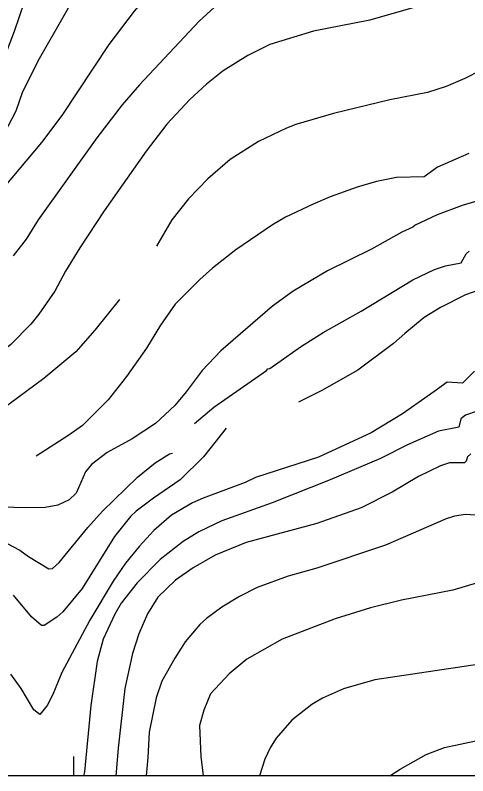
# Model space of a CAD drawing. Extents: x -662620 to -656370, y -1067090 to -1062990.
# Drawn here: x -660030.3 to -659795.3, y -1067089.7 to -1066695.2 of the extents above; entities that cross this region are included whole.
import ezdxf

# ---------------------------------------------------------------- set-up
doc = ezdxf.new("R2010")
doc.units = 0
for name, color, linetype in [('ctvercova_sit', 7, 'Continuous'), ('ram', 7, 'Continuous'), ('VRSTEVNICE_ZDŮRAZNĚNÁ', 7, 'Continuous'), ('VRSTEVNICE_ZÁKLADNÍ', 7, 'Continuous')]:
    doc.layers.add(name, color=color, linetype=linetype)

msp = doc.modelspace()

# ---------------------------------------------------------------- linework, layer by layer
at = {"layer": 'ctvercova_sit'}
msp.add_lwpolyline([(-660000, -1067079.66), (-660000, -1067089.66)], dxfattribs=at)
at = {"layer": 'ram'}
msp.add_lwpolyline([(-662620.02, -1067089.66), (-662620.02, -1062989.66), (-656370.02, -1062989.66), (-656370.02, -1067089.66), (-662620.02, -1067089.66)], dxfattribs=at)
at = {"layer": 'VRSTEVNICE_ZDŮRAZNĚNÁ'}
for points in [[(-659978.64, -1066575.12), (-659987.38, -1066581.79), (-659990.81, -1066587.42), (-660003.23, -1066615.25), (-660013.31, -1066637.6), (-660018.42, -1066658.24), (-660025.59, -1066688.34), (-660030.75, -1066703.53), (-660036.77, -1066719.01), (-660039.35, -1066724.17)], [(-659772.49, -1066715.57), (-659796.86, -1066728.04), (-659806.6, -1066732.05), (-659816.35, -1066735.2), (-659835.84, -1066739.07), (-659865.08, -1066746.1), (-659884.57, -1066751.83), (-659889.44, -1066753.69), (-659904.06, -1066760.71), (-659918.68, -1066770.03), (-659930.28, -1066780.06), (-659940.32, -1066790.38), (-659948.92, -1066801.27), (-659956.95, -1066814.87)], [(-659976.15, -1066842.69), (-659988.9, -1066858.46), (-659998.79, -1066869.78), (-660015.41, -1066883.54), (-660037.34, -1066899.88), (-660055.69, -1066912.63), (-660070.31, -1066919.22), (-660084.92, -1066923.81), (-660094.67, -1066924.96), (-660106.99, -1066923.52), (-660124.05, -1066924.88), (-660139.62, -1066930.13), (-660162.6, -1066940.86), (-660173.49, -1066946.6), (-660189.83, -1066957.06), (-660200.44, -1066965.37), (-660214.05, -1066978.41), (-660225.37, -1066991.45), (-660246.44, -1067021.12), (-660254.9, -1067035.45), (-660263.93, -1067049.35), (-660273.1, -1067065.12), (-660285.8, -1067089.66)], [(-659791.95, -1066879.8), (-659798.18, -1066886.03), (-659806.04, -1066885.49), (-659812.91, -1066890.42), (-659829.25, -1066901.88), (-659845.58, -1066911.77), (-659872.81, -1066924.38), (-659905.49, -1066934.99), (-659910.94, -1066937.57), (-659932.72, -1066945.59), (-659938.17, -1066948.03), (-659949.06, -1066954.48), (-659958.37, -1066962.5), (-659965.97, -1066970.67), (-659972.99, -1066979.42), (-659979.44, -1066988.73), (-659991.48, -1067008.94), (-660006.1, -1067036.03), (-660010.69, -1067047.49), (-660013.69, -1067053.22), (-660017.42, -1067057.95), (-660020.57, -1067055.52), (-660027.17, -1067044.34), (-660032.47, -1067036.89)], [(-659789.12, -1067031.73), (-659843.58, -1067039.9), (-659859.92, -1067044.48), (-659870.81, -1067049.35), (-659876.25, -1067052.65), (-659886.72, -1067060.82), (-659894.74, -1067070.14), (-659897.89, -1067075.15), (-659900.76, -1067081.03), (-659903.41, -1067089.66)]]:
    msp.add_lwpolyline(points, dxfattribs=at)
at = {"layer": 'VRSTEVNICE_ZÁKLADNÍ'}
for points in [[(-659795.14, -1066585.73), (-659815.49, -1066586.87), (-659830.97, -1066588.59), (-659851.6, -1066592.89), (-659863.64, -1066596.62), (-659870.52, -1066599.48), (-659880.84, -1066604.79), (-659889.44, -1066610.66), (-659899.18, -1066618.55), (-659949.49, -1066671), (-659968.55, -1066693.07), (-659981.74, -1066710.41), (-660006.1, -1066747.1), (-660016.56, -1066761.15), (-660040.35, -1066789.23), (-660058.84, -1066809.73), (-660070.45, -1066820.91), (-660078.9, -1066826.64), (-660090.94, -1066833.23), (-660097.82, -1066836.24), (-660104.84, -1066838.25)], [(-659795.14, -1066585.73), (-659815.49, -1066586.87), (-659830.97, -1066588.59), (-659851.6, -1066592.89), (-659863.64, -1066596.62), (-659870.52, -1066599.48), (-659880.84, -1066604.79), (-659889.44, -1066610.66), (-659899.18, -1066618.55), (-659949.49, -1066671), (-659968.55, -1066693.07), (-659981.74, -1066710.41), (-660006.1, -1066747.1), (-660016.56, -1066761.15), (-660040.35, -1066789.23), (-660058.84, -1066809.73), (-660070.45, -1066820.91), (-660078.9, -1066826.64), (-660090.94, -1066833.23), (-660097.82, -1066836.24), (-660104.84, -1066838.25)], [(-660095.25, -1066802.37), (-660089.3, -1066801.4), (-660083.06, -1066799.12), (-660077.04, -1066796.69), (-660070.73, -1066793.1), (-660064.86, -1066788.81), (-660058.12, -1066782.79), (-660045.37, -1066769.17), (-660035.77, -1066756.27), (-660029.75, -1066744.81), (-660026.31, -1066734.77), (-660017.71, -1066717.58), (-659991.05, -1066670.86)], [(-660095.25, -1066802.37), (-660089.3, -1066801.4), (-660083.06, -1066799.12), (-660077.04, -1066796.69), (-660070.73, -1066793.1), (-660064.86, -1066788.81), (-660058.12, -1066782.79), (-660045.37, -1066769.17), (-660035.77, -1066756.27), (-660029.75, -1066744.81), (-660026.31, -1066734.77), (-660017.71, -1066717.58), (-659991.05, -1066670.86)], [(-659916.96, -1066681.89), (-659934.73, -1066698.23), (-659965.68, -1066731.19), (-659974.71, -1066741.65), (-659987.9, -1066758.71), (-660018.28, -1066801.27), (-660024.59, -1066811.31), (-660031.32, -1066819.91)], [(-659916.96, -1066681.89), (-659934.73, -1066698.23), (-659965.68, -1066731.19), (-659974.71, -1066741.65), (-659987.9, -1066758.71), (-660018.28, -1066801.27), (-660024.59, -1066811.31), (-660031.32, -1066819.91)], [(-659823.8, -1066691.35), (-659846.16, -1066697.66), (-659875.39, -1066703.39), (-659898.04, -1066710.27), (-659909.5, -1066716), (-659922.4, -1066724.03), (-659931, -1066730.91), (-659939.6, -1066738.79), (-659951.64, -1066751.69), (-659962.24, -1066765.59), (-659984.03, -1066796.69), (-659996.78, -1066815.89), (-660004.09, -1066827.93), (-660009.68, -1066838.25), (-660017.99, -1066850.29), (-660022.15, -1066855.45), (-660032.47, -1066865.91), (-660040.78, -1066872.5), (-660052.82, -1066880.38), (-660059.7, -1066883.97), (-660075.18, -1066888.27), (-660094.1, -1066892.42), (-660100.97, -1066893.14), (-660117.89, -1066896.01)], [(-659823.8, -1066691.35), (-659846.16, -1066697.66), (-659875.39, -1066703.39), (-659898.04, -1066710.27), (-659909.5, -1066716), (-659922.4, -1066724.03), (-659931, -1066730.91), (-659939.6, -1066738.79), (-659951.64, -1066751.69), (-659962.24, -1066765.59), (-659984.03, -1066796.69), (-659996.78, -1066815.89), (-660004.09, -1066827.93), (-660009.68, -1066838.25), (-660017.99, -1066850.29), (-660022.15, -1066855.45), (-660032.47, -1066865.91), (-660040.78, -1066872.5), (-660052.82, -1066880.38), (-660059.7, -1066883.97), (-660075.18, -1066888.27), (-660094.1, -1066892.42), (-660100.97, -1066893.14), (-660117.89, -1066896.01)], [(-659565.06, -1066716.83), (-659570.13, -1066726.32), (-659577.01, -1066737.35), (-659584.6, -1066747.67), (-659595.07, -1066759.14), (-659604.38, -1066767.74), (-659633.48, -1066790.95), (-659647.81, -1066801.27), (-659662.14, -1066809.87), (-659673.6, -1066815.32), (-659679.34, -1066817.47), (-659709.43, -1066824.06), (-659726.63, -1066825.78), (-659742.68, -1066826.78), (-659761.6, -1066829.65), (-659780.8, -1066834.67), (-659796.57, -1066840.26), (-659809.47, -1066846.71), (-659818.07, -1066852.01), (-659828.1, -1066860.18), (-659833.83, -1066865.48), (-659852.46, -1066879.24), (-659871.09, -1066889.84), (-659883.28, -1066895.86)], [(-659565.06, -1066716.83), (-659570.13, -1066726.32), (-659577.01, -1066737.35), (-659584.6, -1066747.67), (-659595.07, -1066759.14), (-659604.38, -1066767.74), (-659633.48, -1066790.95), (-659647.81, -1066801.27), (-659662.14, -1066809.87), (-659673.6, -1066815.32), (-659679.34, -1066817.47), (-659709.43, -1066824.06), (-659726.63, -1066825.78), (-659742.68, -1066826.78), (-659761.6, -1066829.65), (-659780.8, -1066834.67), (-659796.57, -1066840.26), (-659809.47, -1066846.71), (-659818.07, -1066852.01), (-659828.1, -1066860.18), (-659833.83, -1066865.48), (-659852.46, -1066879.24), (-659871.09, -1066889.84), (-659883.28, -1066895.86)], [(-659794.85, -1066766.88), (-659811.04, -1066773.9), (-659818.07, -1066778.92), (-659832.4, -1066779.35), (-659842.72, -1066781.35), (-659852.75, -1066784.36), (-659866.8, -1066789.38), (-659875.68, -1066793.1), (-659890.01, -1066799.98), (-659896.75, -1066803.85), (-659915.81, -1066816.89), (-659927.85, -1066826.35), (-659934.44, -1066832.23), (-659947.2, -1066844.99), (-659954.93, -1066855.88), (-659962.1, -1066867.77), (-659972.42, -1066882.53), (-659982.02, -1066894.57), (-659995.35, -1066907.9), (-660002.37, -1066913.06), (-660019.43, -1066923.95)], [(-659794.85, -1066766.88), (-659811.04, -1066773.9), (-659818.07, -1066778.92), (-659832.4, -1066779.35), (-659842.72, -1066781.35), (-659852.75, -1066784.36), (-659866.8, -1066789.38), (-659875.68, -1066793.1), (-659890.01, -1066799.98), (-659896.75, -1066803.85), (-659915.81, -1066816.89), (-659927.85, -1066826.35), (-659934.44, -1066832.23), (-659947.2, -1066844.99), (-659954.93, -1066855.88), (-659962.1, -1066867.77), (-659972.42, -1066882.53), (-659982.02, -1066894.57), (-659995.35, -1066907.9), (-660002.37, -1066913.06), (-660019.43, -1066923.95)], [(-659771.49, -1066785.94), (-659798.29, -1066793.82), (-659811.19, -1066798.69), (-659822.65, -1066804.14), (-659823.8, -1066805.14), (-659829.53, -1066807.72), (-659845.3, -1066816.47), (-659868.23, -1066827.79), (-659886, -1066838.25), (-659896.75, -1066845.99), (-659923.55, -1066869.21), (-659933.29, -1066879.38), (-659941.57, -1066890.57), (-659947.48, -1066897.58), (-659957.37, -1066906.9), (-659969.55, -1066914.92), (-659982.59, -1066921.95), (-659990.62, -1066928.25), (-659993.77, -1066931.98), (-659998.65, -1066943.01), (-660002.23, -1066946.45), (-660008.11, -1066949.32), (-660014.7, -1066950.47), (-660025.02, -1066950.75), (-660043.07, -1066950.18)], [(-659771.49, -1066785.94), (-659798.29, -1066793.82), (-659811.19, -1066798.69), (-659822.65, -1066804.14), (-659823.8, -1066805.14), (-659829.53, -1066807.72), (-659845.3, -1066816.47), (-659868.23, -1066827.79), (-659886, -1066838.25), (-659896.75, -1066845.99), (-659923.55, -1066869.21), (-659933.29, -1066879.38), (-659941.57, -1066890.57), (-659947.48, -1066897.58), (-659957.37, -1066906.9), (-659969.55, -1066914.92), (-659982.59, -1066921.95), (-659990.62, -1066928.25), (-659993.77, -1066931.98), (-659998.65, -1066943.01), (-660002.23, -1066946.45), (-660008.11, -1066949.32), (-660014.7, -1066950.47), (-660025.02, -1066950.75), (-660043.07, -1066950.18)], [(-659937.2, -1066906.89), (-659927.13, -1066898.44), (-659899.76, -1066879.52), (-659899.18, -1066878.66), (-659898.04, -1066878.38), (-659882.13, -1066867.2), (-659870.38, -1066859.75), (-659850.74, -1066848.71), (-659823.8, -1066832.37), (-659812.62, -1066827.07), (-659806.89, -1066825.21), (-659798.86, -1066823.63), (-659796.28, -1066818.9), (-659794.71, -1066817.47)], [(-659937.2, -1066906.89), (-659927.13, -1066898.44), (-659899.76, -1066879.52), (-659899.18, -1066878.66), (-659898.04, -1066878.38), (-659882.13, -1066867.2), (-659870.38, -1066859.75), (-659850.74, -1066848.71), (-659823.8, -1066832.37), (-659812.62, -1066827.07), (-659806.89, -1066825.21), (-659798.86, -1066823.63), (-659796.28, -1066818.9), (-659794.71, -1066817.47)], [(-659790.55, -1066900.45), (-659796.57, -1066902.6), (-659799.01, -1066904.46), (-659800.01, -1066908.9), (-659810.61, -1066910.91), (-659826.67, -1066918.08), (-659840.71, -1066925.1), (-659866.8, -1066936.13), (-659896.89, -1066948.03), (-659922.97, -1066957.35), (-659935.01, -1066963.08), (-659943.04, -1066968.09), (-659955.08, -1066977.55), (-659966.97, -1066989.59), (-659975.29, -1067000.2), (-659978.59, -1067005.74), (-659984.6, -1067018.83), (-659987.75, -1067030.29), (-659991.05, -1067053.22), (-659994.35, -1067087.62), (-659994.85, -1067089.66)], [(-659790.55, -1066900.45), (-659796.57, -1066902.6), (-659799.01, -1066904.46), (-659800.01, -1066908.9), (-659810.61, -1066910.91), (-659826.67, -1066918.08), (-659840.71, -1066925.1), (-659866.8, -1066936.13), (-659896.89, -1066948.03), (-659922.97, -1066957.35), (-659935.01, -1066963.08), (-659943.04, -1066968.09), (-659955.08, -1066977.55), (-659966.97, -1066989.59), (-659975.29, -1067000.2), (-659978.59, -1067005.74), (-659984.6, -1067018.83), (-659987.75, -1067030.29), (-659991.05, -1067053.22), (-659994.35, -1067087.62), (-659994.85, -1067089.66)], [(-659920.77, -1066909.37), (-659932.58, -1066924.24), (-659944.58, -1066936.15), (-659958.52, -1066945.59), (-659967.4, -1066952.33), (-659970.41, -1066955.2), (-659978.73, -1066965.51), (-659995.49, -1066992.46), (-660005.53, -1067004.64), (-660008.68, -1067007.36), (-660015.27, -1067011.66), (-660016.7, -1067011.66), (-660021.72, -1067007.22), (-660031.18, -1066996.04)], [(-659920.77, -1066909.37), (-659932.58, -1066924.24), (-659944.58, -1066936.15), (-659958.52, -1066945.59), (-659967.4, -1066952.33), (-659970.41, -1066955.2), (-659978.73, -1066965.51), (-659995.49, -1066992.46), (-660005.53, -1067004.64), (-660008.68, -1067007.36), (-660015.27, -1067011.66), (-660016.7, -1067011.66), (-660021.72, -1067007.22), (-660031.18, -1066996.04)], [(-660038.2, -1066967.23), (-660027.88, -1066972.68), (-660023.3, -1066975.98), (-660012.83, -1066982.28), (-660010.97, -1066982.14), (-660007.53, -1066978.99), (-659992.63, -1066960.93), (-659984.89, -1066952.33), (-659966.83, -1066934.7), (-659957.66, -1066927.39), (-659950.2, -1066922.66), (-659948.63, -1066922.23)], [(-660038.2, -1066967.23), (-660027.88, -1066972.68), (-660023.3, -1066975.98), (-660012.83, -1066982.28), (-660010.97, -1066982.14), (-660007.53, -1066978.99), (-659992.63, -1066960.93), (-659984.89, -1066952.33), (-659966.83, -1066934.7), (-659957.66, -1066927.39), (-659950.2, -1066922.66), (-659948.63, -1066922.23)], [(-659793.7, -1066922.66), (-659795.42, -1066924.24), (-659796.14, -1066926.39), (-659797.14, -1066927.25), (-659804.88, -1066927.39), (-659809.47, -1066928.83), (-659820.93, -1066934.41), (-659834.69, -1066942.58), (-659850.74, -1066950.75), (-659873.67, -1066958.78), (-659910.36, -1066968.67), (-659926.42, -1066975.26), (-659937.88, -1066981.71), (-659947.05, -1066988.16), (-659956.22, -1066997.04), (-659961.53, -1067005.64), (-659966.11, -1067015.96), (-659969.41, -1067026.28)], [(-659793.7, -1066922.66), (-659795.42, -1066924.24), (-659796.14, -1066926.39), (-659797.14, -1066927.25), (-659804.88, -1066927.39), (-659809.47, -1066928.83), (-659820.93, -1066934.41), (-659834.69, -1066942.58), (-659850.74, -1066950.75), (-659873.67, -1066958.78), (-659910.36, -1066968.67), (-659926.42, -1066975.26), (-659937.88, -1066981.71), (-659947.05, -1066988.16), (-659956.22, -1066997.04), (-659961.53, -1067005.64), (-659966.11, -1067015.96), (-659969.41, -1067026.28)], [(-659788.26, -1066954.62), (-659796.57, -1066954.19), (-659802.3, -1066955.05), (-659806.6, -1066956.34), (-659838.13, -1066969.96), (-659873.67, -1066982), (-659888.58, -1066986.15), (-659904.63, -1066992.03), (-659913.8, -1066996.61), (-659922.97, -1067002.2), (-659931, -1067008.08), (-659934.44, -1067011.23), (-659942.04, -1067020.12), (-659947.48, -1067028.57), (-659954.08, -1067040.61), (-659957.08, -1067049.21), (-659960.81, -1067066.98), (-659961.38, -1067080.17), (-659962.23, -1067089.66)], [(-659788.26, -1066954.62), (-659796.57, -1066954.19), (-659802.3, -1066955.05), (-659806.6, -1066956.34), (-659838.13, -1066969.96), (-659873.67, -1066982), (-659888.58, -1066986.15), (-659904.63, -1066992.03), (-659913.8, -1066996.61), (-659922.97, -1067002.2), (-659931, -1067008.08), (-659934.44, -1067011.23), (-659942.04, -1067020.12), (-659947.48, -1067028.57), (-659954.08, -1067040.61), (-659957.08, -1067049.21), (-659960.81, -1067066.98), (-659961.38, -1067080.17), (-659962.23, -1067089.66)], [(-659772.21, -1066985.01), (-659790.26, -1066989.59), (-659803.16, -1066993.46), (-659829.82, -1066998.48), (-659845.87, -1067002.49), (-659864.22, -1067008.22), (-659891.73, -1067018.83), (-659910.08, -1067029.15), (-659919.25, -1067036.74), (-659928.85, -1067047.06), (-659932.43, -1067055.66), (-659934.58, -1067063.54), (-659933.87, -1067079.59), (-659932.75, -1067089.66)], [(-659772.21, -1066985.01), (-659790.26, -1066989.59), (-659803.16, -1066993.46), (-659829.82, -1066998.48), (-659845.87, -1067002.49), (-659864.22, -1067008.22), (-659891.73, -1067018.83), (-659910.08, -1067029.15), (-659919.25, -1067036.74), (-659928.85, -1067047.06), (-659932.43, -1067055.66), (-659934.58, -1067063.54), (-659933.87, -1067079.59), (-659932.75, -1067089.66)], [(-659969.41, -1067026.28), (-659973.28, -1067044.34), (-659976.86, -1067075.3), (-659978.06, -1067089.66)], [(-659969.41, -1067026.28), (-659973.28, -1067044.34), (-659976.86, -1067075.3), (-659978.06, -1067089.66)], [(-659835.83, -1067089.66), (-659830.39, -1067086.19), (-659816.92, -1067078.59), (-659807.37, -1067074.97), (-659788.83, -1067071), (-659778.8, -1067069.85), (-659762.75, -1067068.85), (-659730.07, -1067068.27), (-659710.01, -1067067.13), (-659692.24, -1067064.55), (-659673.89, -1067061.25), (-659634.91, -1067056.95), (-659568.98, -1067052.94), (-659553.51, -1067053.22), (-659543.19, -1067054.51), (-659531.15, -1067057.52), (-659522.55, -1067060.68), (-659513.95, -1067064.98), (-659507.07, -1067069.28), (-659480.66, -1067089.66)], [(-659835.83, -1067089.66), (-659830.39, -1067086.19), (-659816.92, -1067078.59), (-659807.37, -1067074.97), (-659788.83, -1067071), (-659778.8, -1067069.85), (-659762.75, -1067068.85), (-659730.07, -1067068.27), (-659710.01, -1067067.13), (-659692.24, -1067064.55), (-659673.89, -1067061.25), (-659634.91, -1067056.95), (-659568.98, -1067052.94), (-659553.51, -1067053.22), (-659543.19, -1067054.51), (-659531.15, -1067057.52), (-659522.55, -1067060.68), (-659513.95, -1067064.98), (-659507.07, -1067069.28), (-659480.66, -1067089.66)]]:
    msp.add_lwpolyline(points, dxfattribs=at)

doc.saveas('drawing.dxf')
